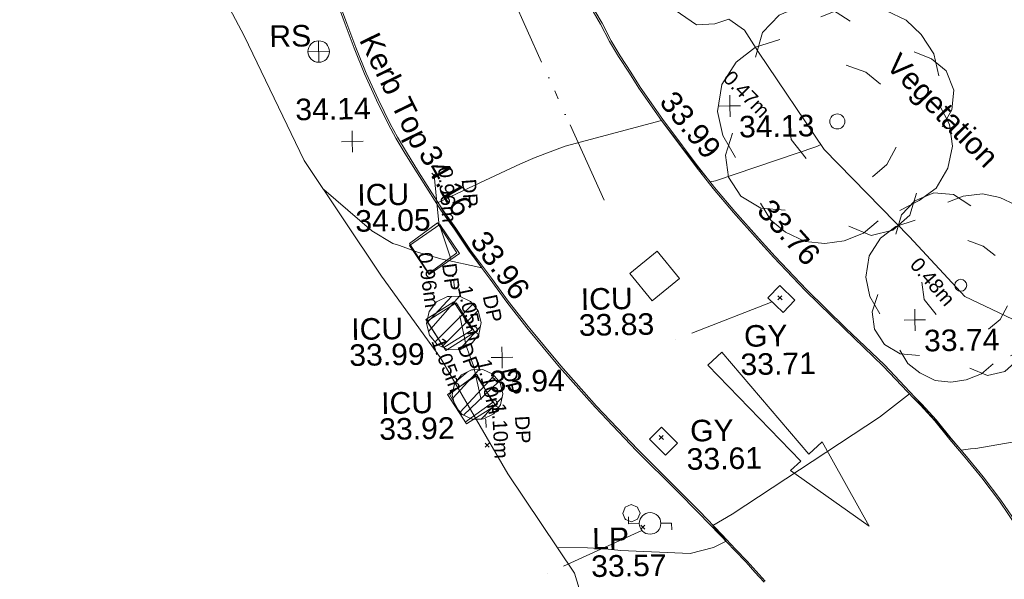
# Model space of a CAD drawing. Header units: millimetres. Extents: x -287732 to 520720, y -88450 to 287754.
# Tile 375 of 383: x 382362 to 399489, y 214655 to 224394. Entities that reach past the tile are written whole.
import ezdxf

# ---------------------------------------------------------------- set-up
doc = ezdxf.new("R2010")
doc.units = ezdxf.units.MM
for name, pattern in [('IMPORT-HIDDEN2 _3_', [4762.5, 3175, -1587.5]), ('IMPORT-UG_DRAINAGE_SURFACE_QLB4 _2_', [2700, 1500, -300.0000000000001, 0, -250, 150, -300.0000000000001, 0, -200]), ('IMPORT-UG_ELEC_LV-MV_QLB4 _2_', [3150, 1500, -300.0000000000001, 0, -700, 150, -300.0000000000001, 0, -200]), ('IMPORT-UG_ELEC_QLB2 _2_', [2500, 1500, -300.0000000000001, 0, -50, 150, -300.0000000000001, 0, -200]), ('IMPORT-UG_ELEC_STREET LIGHTING_QLB2 _2_', [2700, 1500, -300.0000000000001, 0, -250, 150, -300.0000000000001, 0, -200]), ('IMPORT-UG_UNIDENTIFIED_QLA _2_', [2350, 1500, -300.0000000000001, 0, -50, 150, -300.0000000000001, 0, -50]), ('IMPORT-UG_WATER_QLB2 _2_', [2500, 1500, -300.0000000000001, 0, -50, 150, -300.0000000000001, 0, -200])]:
    doc.linetypes.add(name, pattern=pattern)
for name, color, linetype, lineweight, true_color in [('00_TOPO_FURN_LAMP_POST', 7, 'Continuous', 9, 0x666666), ('00_TOPO_FURN_SIGN', 7, 'Continuous', 9, 0x666666), ('00_TOPO_KERB_BOTTOM', 1, 'Continuous', 9, 0xff0000), ('00_TOPO_KERB_TOP', 7, 'Continuous', 9, 0xa500a5), ('00_TOPO_LEVEL_SPOT', 7, 'Continuous', 9, 0x666666), ('00_TOPO_ROAD_MARKING_ARROWS', 7, 'Continuous', 9, 0x999999), ('00_TOPO_SERV_GULLY', 7, 'Continuous', 9, 0x5252a5), ('00_TOPO_SERV_IC', 5, 'Continuous', 9, 0x0000ff), ('00_TOPO_TREE', 7, 'Continuous', 9, 0x666666), ('00_TOPO_VEGETATION', 7, 'Continuous', 9, 0x52a552), ('00_UAV_VEGETATION', 7, 'Continuous', 9, 0x52a552), ('01_DTM_CONTOUR_MNR', 7, 'Continuous', 9, 0xa5a552), ('12333-PUM-2D-U-0001-C01 - Rev2_REVIT IMPORT_dwg', 7, 'Continuous', 9, 0x767676), ('PUM-CHAMBER EXTENTS', 6, 'IMPORT-HIDDEN2 _3_', 9, 0xff00ff), ('PUM-ELECTRIC-LV-MV-QLB4', 1, 'IMPORT-UG_ELEC_LV-MV_QLB4 _2_', 9, 0xff0000), ('PUM-ELECTRIC-QLB2', 1, 'IMPORT-UG_ELEC_QLB2 _2_', 9, 0xff0000), ('PUM-SURFACE-QLB4', 4, 'IMPORT-UG_DRAINAGE_SURFACE_QLB4 _2_', 9, 0x00ffff), ('PUM-UNIDENTIFIED UTILITIES-QLA', 7, 'IMPORT-UG_UNIDENTIFIED_QLA _2_', 9, 0x52a500), ('PUM-WATER-MH', 5, 'Continuous', 9, 0x0000ff), ('PUM-WATER-QLB2', 5, 'IMPORT-UG_WATER_QLB2 _2_', 9, 0x0000ff)]:
    doc.layers.add(name, color=color, linetype=linetype, lineweight=lineweight, true_color=true_color)
doc.layers.add('GEN-TEXT', color=7, linetype='Continuous', lineweight=9)
doc.styles.add('Arial_1', font='arial.ttf', dxfattribs={"height": 250})
doc.styles.add('Swis721 Lt BT_2', font='swissl.ttf', dxfattribs={"height": 375})
pattern_1 = [(45, (-533641079.65, -725615854.3560001), (-265.1650429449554, 265.1650429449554), []), (45, (-533640902.873, -725615854.3560001), (-265.1650429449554, 265.1650429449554), [])]

# ---------------------------------------------------------------- blocks, each defined once
blk = doc.blocks.new('12333-PUM-2D-U-0001-C01 - Rev2_REVIT IMPORT_dwg_CONIFEROUS_TREE_2-2077565-Site Location Plan Proposed')
at = {"layer": '00_TOPO_TREE', "color": 254, "true_color": 0xcccccc, "flags": 128}
for points in [[(534300967.6832744, 725772235.618921), (534301095.0001348, 725772660.0084562), (534301392.0728095, 725772957.0811309), (534301816.4623446, 725773126.8369448), (534302240.8518797, 725773084.3979913), (534302622.8024614, 725772829.7642703)], [(534302113.5350193, 725772914.6421773), (534302453.0466473, 725773041.9590378), (534302877.4361825, 725773084.3979913), (534303259.3867642, 725772999.5200845), (534303598.8983923, 725772829.7642703), (534303853.5321134, 725772575.1305492), (534304065.7268809, 725772235.618921), (534304150.604788, 725771853.6683394)], [(534300585.7326927, 725770495.6218269), (534300373.5379251, 725770877.5724086), (534300288.660018, 725771301.9619437), (534300373.5379251, 725771768.7904325), (534300628.1716462, 725772150.741014), (534300967.6832744, 725772405.3747351), (534301392.0728095, 725772532.6915956)], [(534303726.2152529, 725772278.0578746), (534304023.2879276, 725772150.741014), (534304277.9216486, 725771938.5462465), (534304405.2385091, 725771599.0346183), (534304362.7995555, 725771259.5229902), (534304193.0437415, 725770962.4503155)], [(534302537.9245544, 725772065.863107), (534302877.4361825, 725771938.5462465), (534303132.0699036, 725771726.3514789)], [(534304150.604788, 725771344.4008973), (534304320.360602, 725771004.8892692), (534304362.7995555, 725770622.9386874), (534304277.9216486, 725770240.9881058), (534304065.7268809, 725769901.4764777), (534303768.6542064, 725769689.2817101), (534303429.1425782, 725769519.525896)], [(534301816.4623446, 725770453.1828732), (534301561.8286235, 725770792.6945015), (534301519.3896699, 725771174.6450831)], [(534301434.511763, 725769561.9648495), (534301010.1222277, 725769604.403803), (534300670.6105998, 725769816.5985706), (534300458.415832, 725770156.1101987), (534300415.9768786, 725770538.0607804), (534300543.2937391, 725770920.0113621)], [(534303386.7036247, 725770622.9386874), (534303216.9478108, 725770325.8660129), (534302962.3140896, 725770113.6712452)], [(534303726.2152529, 725769816.5985706), (534303598.8983923, 725769434.6479889), (534303301.8257177, 725769180.0142678), (534302919.875136, 725769095.1363609), (534302537.9245544, 725769264.892175)], [(534303047.1919966, 725769349.770082), (534302792.5582755, 725769137.5753144), (534302453.0466473, 725769010.2584538), (534302113.5350193, 725768967.8195002), (534301774.0233911, 725769010.2584538), (534301434.511763, 725769180.0142678), (534301179.8780419, 725769392.2090355), (534301010.1222277, 725769689.2817101)]]:
    blk.add_lwpolyline(points, dxfattribs=at)
at = {"layer": '00_TOPO_TREE', "color": 254, "true_color": 0xcccccc}
blk.add_circle((534302368.1687403, 725771089.7671762), 130.919713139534, dxfattribs=at)
blk = doc.blocks.new('12333-PUM-2D-U-0001-C01 - Rev2_REVIT IMPORT_dwg_CONIFEROUS_TREE_2-2077566-Site Location Plan Proposed')
at = {"layer": '00_TOPO_TREE', "color": 254, "true_color": 0xcccccc, "flags": 128}
for points in [[(534303354.899756, 725769111.5808617), (534303455.8629264, 725769448.1247629), (534303691.4436573, 725769683.7054938), (534304027.9875585, 725769818.3230543), (534304364.5314599, 725769784.6686642), (534304667.4209711, 725769582.7423234)], [(534304263.5682895, 725769650.0511037), (534304532.8034106, 725769751.0142741), (534304869.347312, 725769784.6686642), (534305172.2368231, 725769717.3598839), (534305441.4719441, 725769582.7423234), (534305643.3982849, 725769380.8159826), (534305811.6702356, 725769111.5808617), (534305878.9790159, 725768808.6913503)], [(534303052.0102447, 725767731.7508662), (534302883.738294, 725768034.6403773), (534302816.4295138, 725768371.1842787), (534302883.738294, 725768741.3825701), (534303085.6646349, 725769044.2720813), (534303354.899756, 725769246.1984221), (534303691.4436573, 725769347.1615925)], [(534305542.4351145, 725769145.2352517), (534305778.0158455, 725769044.2720813), (534305979.9421863, 725768876.0001308), (534306080.9053567, 725768606.7650096), (534306047.2509665, 725768337.5298886), (534305912.633406, 725768101.9491576)], [(534304600.1121908, 725768976.9633011), (534304869.347312, 725768876.0001308), (534305071.2736527, 725768707.72818)], [(534304027.9875585, 725767698.096476), (534303826.0612178, 725767967.331597), (534303792.4068276, 725768270.2211082)], [(534305878.9790159, 725768404.8386687), (534306013.5965765, 725768135.6035477), (534306047.2509665, 725767832.7140365), (534305979.9421863, 725767529.8245252), (534305811.6702356, 725767260.5894043), (534305576.0895047, 725767092.3174536), (534305306.8543836, 725766957.6998931)], [(534303725.0980473, 725766991.3542832), (534303388.5541461, 725767025.0086734), (534303119.319025, 725767193.280624), (534302951.0470743, 725767462.515745), (534302917.3926842, 725767765.4052563), (534303018.3558546, 725768068.2947674)], [(534305273.1999934, 725767832.7140365), (534305138.582433, 725767597.1333057), (534304936.656092, 725767428.861355)], [(534305003.9648725, 725766823.0823326), (534304802.0385317, 725766654.8103818), (534304532.8034106, 725766553.8472114), (534304263.5682895, 725766520.1928213), (534303994.3331686, 725766553.8472114), (534303725.0980473, 725766688.4647721), (534303523.1717066, 725766856.7367227), (534303388.5541461, 725767092.3174536)], [(534305542.4351145, 725767193.280624), (534305441.4719441, 725766890.3911128), (534305205.8912133, 725766688.4647721), (534304903.0017021, 725766621.1559917), (534304600.1121908, 725766755.7735522)]]:
    blk.add_lwpolyline(points, dxfattribs=at)
at = {"layer": '00_TOPO_TREE', "color": 254, "true_color": 0xcccccc}
blk.add_circle((534304465.4946303, 725768202.912328), 103.82025796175, dxfattribs=at)
blk = doc.blocks.new('12333-PUM-2D-U-0001-C01 - Rev2_REVIT IMPORT_dwg_MSL_Lamp_Post_SYM-2077199-Site Location Plan Proposed')
at = {"layer": '00_TOPO_FURN_LAMP_POST', "color": 254, "true_color": 0xcccccc, "flags": 128}
for points in [[(-500.1060478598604, 0), (-1000.212095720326, 0), (-1000.212095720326, 316.7338303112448)], [(500.1060478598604, 0), (1000.21209571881, 0), (1000.21209571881, -316.7338303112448)]]:
    blk.add_lwpolyline(points, dxfattribs=at)
at = {"layer": '00_TOPO_FURN_LAMP_POST', "color": 254, "true_color": 0xcccccc}
blk.add_circle((0, 0), 500.1060478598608, dxfattribs=at)
blk = doc.blocks.new('12333-PUM-2D-U-0001-C01 - Rev2_REVIT IMPORT_dwg_MSL_RoadSign_SYM-2077193-Site Location Plan Proposed')
at = {"layer": '00_TOPO_FURN_SIGN', "color": 254, "true_color": 0xcccccc}
for p, q in [((-0.2287617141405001, -500.0000000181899), (-0.2287617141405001, 499.9999999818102)), ((-500.2287617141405, 0), (499.7712382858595, 0))]:
    blk.add_line(p, q, dxfattribs=at)
blk.add_circle((-0.2287617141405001, 0), 500.0000000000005, dxfattribs=at)
blk = doc.blocks.new('12333-PUM-2D-U-0001-C01 - Rev2_REVIT IMPORT_dwg_MM-2077200-Site Location Plan Proposed')
at = {"layer": '00_TOPO_LEVEL_SPOT', "color": 254, "true_color": 0xcccccc, "flags": 128}
for points in [[(500.0000000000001, 0), (0, 0), (0, 500.0000000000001)], [(0, -500.0000000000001), (0, 0), (-500.0000000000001, 0)]]:
    blk.add_lwpolyline(points, dxfattribs=at)
blk = doc.blocks.new('12333-PUM-2D-U-0001-C01 - Rev2_REVIT IMPORT_dwg_MGS62954_T2_Galway_ITM_3d_Rev1-2077680-Site Location Plan Proposed')
at = {"layer": '00_TOPO_KERB_BOTTOM', "color": 254, "true_color": 0xcccccc, "flags": 128}
for points in [[(534298157.7683917, 725773077.1463192), (534298281.3470544, 725772854.9362391), (534298431.9646648, 725772549.2844387), (534298584.6286666, 725772284.4243224), (534298766.8435144, 725771994.6579129), (534298924.6884372, 725771731.9589158), (534299312.8536321, 725771160.9818487), (534299643.1751086, 725770693.5692497), (534299899.9344017, 725770340.6695306), (534300189.2189555, 725769961.0561808), (534300535.2865772, 725769535.453897), (534300952.2609178, 725769051.7445234), (534301225.6147087, 725768741.1683942), (534301757.2572751, 725768156.1444902), (534302427.8488191, 725767477.8012882), (534303094.4214972, 725766820.5449233), (534303613.3684136, 725766248.9500827), (534303728.7610493, 725766127.0005077), (534303972.9153553, 725765849.5300646), (534304229.0819321, 725765520.1944197), (534304489.1960394, 725765202.3918555), (534304774.02004, 725764844.6319028), (534305075.2955441, 725764432.5879418), (534305381.5812747, 725763964.6095601)], [(534300976.8324731, 725763113.9933801), (534300822.8859427, 725763292.032983), (534300669.6902131, 725763467.0763674), (534300470.7221055, 725763680.735655), (534300235.8974161, 725763939.2022393), (534299854.5632889, 725764348.267942), (534299319.5145779, 725764908.25689), (534298797.9482232, 725765442.0058659), (534298091.3624105, 725766209.406387), (534297484.3202537, 725766920.8645201), (534296930.7591793, 725767613.4588892), (534296591.8012927, 725768064.4794225), (534296305.9432613, 725768468.9720283), (534295951.4082279, 725768960.9208769), (534295703.3710369, 725769347.3470248), (534295472.9981896, 725769680.4571291), (534295257.839805, 725770034.7525027), (534295069.6773411, 725770342.0088544), (534294863.7700841, 725770687.0167522), (534294714.2662696, 725770949.4531237), (534294591.3292308, 725771185.350355), (534294389.1715266, 725771615.1592406), (534294189.24497, 725772072.7793496), (534294018.1240757, 725772521.9359702), (534293865.8120781, 725772942.6152598), (534293715.0945777, 725773388.8118621)]]:
    blk.add_lwpolyline(points, dxfattribs=at)
at = {"layer": '00_TOPO_KERB_TOP', "color": 254, "true_color": 0xcccccc, "flags": 128}
for points in [[(534298183.9090496, 725773091.1512016), (534298307.6195176, 725772868.704119), (534298458.1365069, 725772563.2565112), (534298610.0340037, 725772299.7262214), (534298792.1054259, 725772010.1878937), (534298949.6775875, 725771747.9428493), (534299337.2245072, 725771177.8752431), (534299667.2727403, 725770710.8492895), (534299923.718366, 725770358.3806869), (534300212.5203051, 725769979.4006476), (534300558.0241389, 725769554.4917237), (534300974.6204697, 725769071.2208588), (534301247.717705, 725768760.93622), (534301778.7827611, 725768176.5478137), (534302448.8029927, 725767498.7825278), (534303115.8244225, 725766841.0836833), (534303635.1168585, 725766269.1082696), (534303750.6679213, 725766146.9912653), (534303995.7695755, 725765868.4442033), (534304252.2613539, 725765538.6904694), (534304512.2693097, 725765221.0175986), (534304797.5972286, 725764862.6246876), (534305099.6854377, 725764449.4692186), (534305406.5472574, 725763980.6106218)], [(534300953.6271176, 725763094.3372487), (534300799.9424383, 725763272.07402), (534300647.1158046, 725763446.6956708), (534300448.3401656, 725763660.1482785), (534300213.520771, 725763918.6090349), (534299832.4470726, 725764327.3953696), (534299478.024707, 725764698.3384328), (534298775.8829132, 725765421.0754511), (534298068.6019996, 725766189.2308993), (534297460.8701646, 725766901.4973408), (534296906.721546, 725767594.8268228), (534296567.2239835, 725768046.5654536), (534296281.1902903, 725768451.3066231), (534295926.258911, 725768943.8054368), (534295678.062193, 725769330.4801177), (534295447.4740214, 725769663.9015726), (534295231.8769244, 725770018.9193616), (534295043.6534594, 725770326.2753237), (534294837.4994928, 725770671.6965959), (534294687.5617061, 725770934.8947546), (534294564.0752109, 725771171.8463084), (534294361.4739786, 725771602.598182), (534294161.0869406, 725772061.2723055), (534293989.6167706, 725772511.3457017), (534293837.1067438, 725772932.5719397), (534293686.2137924, 725773379.287962)]]:
    blk.add_lwpolyline(points, dxfattribs=at)
at = {"layer": '00_TOPO_ROAD_MARKING_ARROWS', "color": 254, "true_color": 0xcccccc, "flags": 128}
blk.add_lwpolyline([(534300290.0000001, 725767110.0000001), (534300040.0000001, 725766890.0000001), (534301630.0000001, 725765190.0000001), (534301450.0000001, 725765030), (534302800.0000001, 725764040), (534302010.0000001, 725765520), (534301770, 725765310.0000002)], close=True, dxfattribs=at)
at = {"layer": '00_TOPO_SERV_GULLY', "color": 254, "true_color": 0xcccccc, "flags": 128}
for points in [[(534301106.7768721, 725768040.8531762), (534301367.1491095, 725767780.345884), (534301577.4156814, 725767990.5034474), (534301317.0434441, 725768251.0107397)], [(534299006.3251016, 725765619.8411889), (534299279.7159508, 725765335.1439339), (534299490.8534713, 725765537.8963841), (534299217.4626221, 725765822.5936391)]]:
    blk.add_lwpolyline(points, close=True, dxfattribs=at)
at = {"layer": '00_TOPO_SERV_IC', "color": 254, "true_color": 0xcccccc, "flags": 128}
for points in [[(534295423.2831919, 725769414.8838092), (534295757.8792826, 725768905.3118211), (534295222.1368701, 725768553.5617557), (534294887.5407795, 725769063.1337438)], [(534298715.729946, 725768509.1053159), (534299096.6468058, 725768026.1346134), (534299576.7856432, 725768404.5688337), (534299195.8687833, 725768887.5395365)], [(534295174.9902367, 725767741.9572295), (534295491.534967, 725767223.534887), (534295998.5381907, 725767533.1071906), (534295681.9934604, 725768051.5295331)], [(534296015.1127334, 725766773.8181827), (534296336.8584267, 725766252.8035982), (534295828.7828768, 725765939.0482353), (534295507.0371835, 725766460.06282)]]:
    blk.add_lwpolyline(points, close=True, dxfattribs=at)
at = {"layer": '00_TOPO_VEGETATION', "color": 254, "true_color": 0xcccccc, "flags": 128}
for points in [[(534308687.5529887, 725762515.1113672), (534308418.8420036, 725763066.9762155), (534307966.452542, 725764068.0910374), (534307093.8708333, 725765848.5614927), (534306539.6747267, 725766892.1014066), (534305703.6236816, 725767423.7688498), (534304531.5312682, 725768007.4267236), (534303588.8454209, 725769062.4690844), (534302132.1783408, 725770604.9992353), (534301018.4203289, 725772321.0197883), (534300780.3578147, 725772708.144789), (534300513.6962067, 725772902.5427778), (534300266.3872811, 725772827.9572277), (534299946.8025099, 725772814.9872029), (534299584.2660108, 725773075.6117607), (534299324.8712946, 725773468.4661694), (534299157.9603158, 725774228.5810939), (534299355.7081239, 725774565.0941967), (534299612.608409, 725774876.9942682), (534300142.8727223, 725774816.4808673)], [(534286971.5933529, 725754987.1176013), (534289081.0186739, 725755787.1771959), (534291589.8454896, 725756547.0366079), (534293131.9251133, 725756838.63427), (534294294.2859866, 725756959.1679665), (534294889.9331006, 725757058.341475), (534295918.9935099, 725757642.6293997), (534296628.2006357, 725758589.3687748), (534297487.8549675, 725760106.7636003), (534297804.6353824, 725761442.2167597), (534297910.7562999, 725762428.7291965), (534297658.0713825, 725763309.6833917), (534296528.4362803, 725765056.1078361), (534295394.5968618, 725767094.5456265), (534294396.4093101, 725768536.4746294), (534293085.9787994, 725770574.5606006), (534292078.0238906, 725772761.9743853), (534291547.8933019, 725773810.9074719), (534291098.9974094, 725774141.006477), (534290791.1764703, 725774371.1532617), (534290430.8433282, 725774484.5843245), (534288287.0958166, 725773937.6969005), (534285749.2630807, 725773621.7273227)]]:
    blk.add_lwpolyline(points, dxfattribs=at)
at = {"layer": '01_DTM_CONTOUR_MNR', "color": 254, "true_color": 0xcccccc, "flags": 128}
for points in [[(534302075.439151, 725770692.4200349), (534302004.4655623, 725770660.8418442), (534300233.7263954, 725770095.359371), (534300140.0000001, 725770080.0000001), (534299915.4306222, 725770355.4306221), (534299790.0000001, 725770513.214286), (534299651.3355705, 725770697.557047), (534299555.1848152, 725770828.5314685), (534299310.0000002, 725771160), (534297630.0000001, 725770740), (534297103.1390553, 725770554.2727878), (534296847.4977489, 725770451.3340465), (534296130.6695114, 725770129.3894138), (534295400.0000001, 725769800.0000001), (534295460.0000001, 725769694.1666667), (534295468.7726099, 725769678.7726098), (534295616.6666667, 725769453.3333333), (534295690.4680851, 725769340.4680852), (534295809.8076923, 725769152.1153848), (534295937.3396228, 725768947.3396229), (534296018.2142858, 725768830.8928573), (534296140.0000001, 725768650), (534295451.5684056, 725768814.9198447), (534295047.6095119, 725768939.6964958), (534294844.7297298, 725769014.3783785), (534294696.2513393, 725769068.2554003), (534294601.1132173, 725769102.4885296), (534294242.368687, 725769328.1565658), (534293420.0000001, 725770060.0000001), (534293418.9832827, 725770056.6454878)], [(534307012.9468597, 725766000.9396768), (534305313.4375001, 725765459.010417), (534304679.2445878, 725765359.2307694), (534304582.7976055, 725765354.5838084), (534304420.0000001, 725765330), (534304246.3333333, 725765536.3333336), (534304203.3333334, 725765591.6666669), (534303980.4482759, 725765856.9655173), (534303896.6666667, 725765950.0000004), (534303734.1052632, 725766134.1052632), (534303614.3636365, 725766252.9090911), (534303594.6875001, 725766268.4375001), (534303540.0000001, 725766330.0000001), (534303010.9139587, 725765934.2363373), (534300419.7040672, 725764287.1229627), (534300080.0000001, 725764100), (534300223.269231, 725763928.8461541), (534300310.0000002, 725763820.0000002), (534300088.0361712, 725763714.4993023), (534299677.6785222, 725763616.2650745), (534298471.6329684, 725763691.504898), (534298198.5542652, 725763721.3134223), (534297892.2301078, 725763747.5049353), (534297366.74389, 725763760.077907)]]:
    blk.add_lwpolyline(points, dxfattribs=at)
for name in ['12333-PUM-2D-U-0001-C01 - Rev2_REVIT IMPORT_dwg_CONIFEROUS_TREE_2-2077565-Site Location Plan Proposed', '12333-PUM-2D-U-0001-C01 - Rev2_REVIT IMPORT_dwg_CONIFEROUS_TREE_2-2077566-Site Location Plan Proposed']:
    blk.add_blockref(name, (0, 0))
at = {"xscale": 0.375, "yscale": 0.375, "zscale": 0.375}
for name, p in [('12333-PUM-2D-U-0001-C01 - Rev2_REVIT IMPORT_dwg_MSL_RoadSign_SYM-2077193-Site Location Plan Proposed', (534293370.3927324, 725772463.6076975)), ('12333-PUM-2D-U-0001-C01 - Rev2_REVIT IMPORT_dwg_MM-2077200-Site Location Plan Proposed', (534300504.7612499, 725771392.3697405)), ('12333-PUM-2D-U-0001-C01 - Rev2_REVIT IMPORT_dwg_MM-2077200-Site Location Plan Proposed', (534293926.2292839, 725770888.4534252)), ('12333-PUM-2D-U-0001-C01 - Rev2_REVIT IMPORT_dwg_MM-2077200-Site Location Plan Proposed', (534303657.1790919, 725767613.3504343)), ('12333-PUM-2D-U-0001-C01 - Rev2_REVIT IMPORT_dwg_MM-2077200-Site Location Plan Proposed', (534296465.4230501, 725767085.1813961)), ('12333-PUM-2D-U-0001-C01 - Rev2_REVIT IMPORT_dwg_MSL_Lamp_Post_SYM-2077199-Site Location Plan Proposed', (534298989.9068163, 725764152.5938201))]:
    blk.add_blockref(name, p, dxfattribs=at)
at = {"layer": '00_TOPO_FURN_LAMP_POST', "char_height": 375, "attachment_point": 1, "line_spacing_factor": 1.005061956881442, "style": 'Swis721 Lt BT_2'}
for s, insert, width in [('LP', (534297977.4757509, 725764090.3982427), 707.5855621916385), ('33.57', (534297952.7045589, 725763611.942863), 1495.902363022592)]:
    blk.add_mtext(s, dxfattribs=dict(at, insert=insert, width=width))
at = {"layer": '00_TOPO_FURN_SIGN', "insert": (534292516.6161522, 725772931.1084347), "char_height": 375, "width": 783.5679044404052, "attachment_point": 1, "line_spacing_factor": 1.005061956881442, "style": 'Swis721 Lt BT_2'}
blk.add_mtext('RS', dxfattribs=at)
at = {"layer": '00_TOPO_KERB_BOTTOM', "color": 251, "true_color": 0x666666, "char_height": 375, "width": 1495.902363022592, "attachment_point": 1, "line_spacing_factor": 1.005061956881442, "style": 'Swis721 Lt BT_2'}
for s, insert, rotation in [('33.76', (534301207.6320928, 725769795.0542073), 310.91807491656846), ('33.96', (534296237.8208304, 725769333.87304), 305.47879820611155)]:
    blk.add_mtext(s, dxfattribs=dict(at, insert=insert, rotation=rotation))
at = {"layer": '00_TOPO_KERB_TOP', "color": 251, "true_color": 0x666666, "char_height": 375, "attachment_point": 1, "line_spacing_factor": 1.005061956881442, "style": 'Swis721 Lt BT_2'}
for s, insert, width, rotation in [('Kerb Top', (534294410.4422095, 725772815.1703374), 2493.170605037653, 295.15549389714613), ('33.99', (534299558.5343481, 725771707.5836086), 1495.902363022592, 308.0555190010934), ('34.16', (534295392.7847018, 725770839.3611094), 1495.902363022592, 299.0221627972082)]:
    blk.add_mtext(s, dxfattribs=dict(at, insert=insert, width=width, rotation=rotation))
at = {"layer": '00_TOPO_LEVEL_SPOT', "char_height": 375, "width": 1495.902363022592, "attachment_point": 1, "line_spacing_factor": 1.005061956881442, "style": 'Swis721 Lt BT_2'}
for s, insert in [('34.14', (534292945.8553404, 725771648.8482189)), ('34.13', (534300657.6269377, 725771215.4039226)), ('33.74', (534303810.0269378, 725767436.4039227)), ('33.94', (534296239.3894696, 725766856.8619329))]:
    blk.add_mtext(s, dxfattribs=dict(at, insert=insert))
at = {"layer": '00_TOPO_SERV_GULLY', "color": 251, "true_color": 0x666666, "char_height": 375, "attachment_point": 1, "line_spacing_factor": 1.005061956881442, "style": 'Swis721 Lt BT_2'}
for s, insert, width in [('GY', (534300680.5594935, 725767571.2649809), 821.5590755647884), ('33.71', (534300610.2528989, 725767079.447088), 1495.902363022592), ('GY', (534299715.2960122, 725765940.1716769), 821.5590755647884), ('33.61', (534299644.9894176, 725765448.353784), 1495.902363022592)]:
    blk.add_mtext(s, dxfattribs=dict(at, insert=insert, width=width))
at = {"layer": '00_TOPO_SERV_IC', "color": 251, "true_color": 0x666666, "char_height": 375, "attachment_point": 1, "line_spacing_factor": 1.005061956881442, "style": 'Swis721 Lt BT_2'}
for s, insert, width in [('ICU', (534293997.4363596, 725770143.1070995), 1021.012723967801), ('34.05', (534293955.3714385, 725769691.1649016), 1495.902363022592), ('ICU', (534297853.4422925, 725768263.0643431), 1021.012723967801), ('ICU', (534293851.7528633, 725767809.8836391), 1021.012723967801), ('33.83', (534297811.3773715, 725767811.1221452), 1495.902363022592), ('33.99', (534293809.6879423, 725767357.9414412), 1495.902363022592), ('ICU', (534294349.8985785, 725766513.8908151), 1021.012723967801), ('33.92', (534294307.8336575, 725766061.9486172), 1495.902363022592)]:
    blk.add_mtext(s, dxfattribs=dict(at, insert=insert, width=width))
at = {"layer": '00_UAV_VEGETATION', "color": 251, "true_color": 0x666666, "insert": (534303483.7739791, 725772292.8306737), "char_height": 375, "width": 2877.831212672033, "attachment_point": 1, "rotation": 313.21425196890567, "line_spacing_factor": 1.005061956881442, "style": 'Swis721 Lt BT_2'}
blk.add_mtext('Vegetation', dxfattribs=at)
blk = doc.blocks.new('12333-PUM-2D-U-0001-C01 - Rev2_REVIT IMPORT_dwg-1620468-Site Location Plan Proposed')
at = {"layer": 'PUM-CHAMBER EXTENTS', "true_color": 0xffaaff}
h = blk.add_hatch(dxfattribs=at)
h.set_pattern_fill('FP_3', color=211, style=0, pattern_type=2)
h.set_pattern_definition(pattern_1)
h.paths.add_polyline_path([(654453.676369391, 151382.6567247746), (654665.0239363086, 151382.6567247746), (654855.4415145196, 151474.3569974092), (654987.2145672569, 151639.5951790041), (655034.2438252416, 151845.6438212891), (654987.2145672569, 152051.6924635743), (654855.4415145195, 152216.9306451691), (654665.0239363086, 152308.6309178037), (654453.676369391, 152308.6309178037), (654263.2587911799, 152216.930645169), (654131.4857384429, 152051.6924635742), (654084.4564804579, 151845.6438212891), (654131.4857384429, 151639.5951790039), (654263.2587911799, 151474.3569974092), (654445.727802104, 151386.4845530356)])
h = blk.add_hatch(dxfattribs=at)
h.set_pattern_fill('FP_3', color=211, style=0, pattern_type=2)
h.set_pattern_definition(pattern_1)
h.paths.add_polyline_path([(654850.1157291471, 150165.7506894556), (655046.5845767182, 150165.7506894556), (655223.5968918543, 150250.9953276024), (655346.0932146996, 150404.6008579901), (655389.8116461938, 150596.143821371), (655346.0932146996, 150787.686784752), (655223.5968918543, 150941.2923151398), (655019.9462616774, 151026.5369532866), (654847.603670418, 151025.3272095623), (654656.9666919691, 150921.0575057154), (654550.6070911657, 150787.686784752), (654506.8886596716, 150596.1438213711), (654550.6070911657, 150404.6008579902), (654673.103414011, 150250.9953276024), (654842.7267353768, 150169.3090413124)])
at = {"layer": 'GEN-TEXT', "color": 253, "true_color": 0xaaaaaa}
for p, q in [((654222.994813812, 154387.2884822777), (654293.7054919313, 154457.9991603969)), ((654293.7054919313, 154387.2884822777), (654222.994813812, 154457.9991603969)), ((660201.9948138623, 152150.288482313), (660272.7054919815, 152220.9991604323)), ((660272.7054919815, 152150.288482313), (660201.9948138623, 152220.9991604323)), ((655064.9948138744, 149674.2884822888), (655135.7054919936, 149744.999160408)), ((655135.7054919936, 149674.2884822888), (655064.9948138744, 149744.999160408)), ((658095.9948138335, 149753.2884823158), (658166.7054919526, 149823.9991604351)), ((658166.7054919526, 149753.2884823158), (658095.9948138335, 149823.9991604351)), ((657746.9948137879, 148200.2884822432), (657817.705491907, 148270.9991603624)), ((657817.705491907, 148200.2884822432), (657746.9948137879, 148270.9991603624))]:
    blk.add_line(p, q, dxfattribs=at)
at = {"layer": 'PUM-CHAMBER EXTENTS', "color": 211, "linetype": 'Continuous', "true_color": 0xffaaff, "flags": 128}
for points in [[(655034.2438252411, 151845.6438212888), (654987.2145672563, 152051.692463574), (654855.4415145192, 152216.9306451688), (654665.023936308, 152308.6309178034), (654491.350152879, 152308.6309178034), (654453.6763693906, 152308.6309178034), (654263.2587911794, 152216.9306451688), (654131.4857384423, 152051.692463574), (654084.4564804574, 151845.6438212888), (654131.4857384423, 151639.5951790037), (654263.2587911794, 151474.3569974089), (654453.6763693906, 151382.6567247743), (654627.3501529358, 151382.6567247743), (654665.023936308, 151382.6567247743), (654855.4415145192, 151474.3569974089), (654987.2145672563, 151639.5951790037)], [(655389.8116461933, 150596.1438213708), (655346.0932146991, 150787.6867847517), (655223.596891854, 150941.2923151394), (655046.5845767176, 151026.5369532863), (654882.3501529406, 151026.5369532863), (654850.1157291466, 151026.5369532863), (654673.1034140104, 150941.2923151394), (654550.6070911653, 150787.6867847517), (654506.8886596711, 150596.1438213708), (654550.6070911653, 150404.6008579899), (654673.1034140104, 150250.9953276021), (654850.1157291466, 150165.7506894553), (655014.3501529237, 150165.7506894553), (655046.5845767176, 150165.7506894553), (655223.596891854, 150250.9953276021), (655346.0932146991, 150404.6008579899)]]:
    blk.add_lwpolyline(points, close=True, dxfattribs=at)
at = {"layer": 'PUM-ELECTRIC-LV-MV-QLB4', "color": 21, "true_color": 0xffaaaa}
blk.add_line((657766.299555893, 148178.0401882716), (655885.7677439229, 147364.1531562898), dxfattribs=at)
at = {"layer": 'PUM-SURFACE-QLB4', "color": 131, "true_color": 0xaaffff}
for p, q in [((654503.3494610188, 160216.5102573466), (657207.350152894, 153938.6438212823)), ((660098.7757100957, 152114.8111483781), (658262.2439615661, 151436.1444826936))]:
    blk.add_line(p, q, dxfattribs=at)
at = {"layer": 'PUM-UNIDENTIFIED UTILITIES-QLA', "color": 9, "true_color": 0xc5e1aa, "flags": 128}
blk.add_lwpolyline([(657739.459747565, 148479.6438213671), (657703.7304944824, 148565.9018689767), (657695.3472186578, 148586.1408871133), (657588.8501529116, 148630.2534160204), (657482.3530871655, 148586.1408871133), (657438.2405582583, 148479.6438213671), (657473.9698114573, 148393.3857736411), (657482.3530871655, 148373.1467556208), (657588.8501529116, 148329.0342267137), (657695.3472186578, 148373.1467556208)], close=True, dxfattribs=at)
at = {"layer": 'PUM-WATER-MH', "color": 161, "true_color": 0xaaaaff, "flags": 128}
for points in [[(653813.3501529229, 153242.643821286), (654306.3501529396, 153593.6438213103), (654631.350152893, 153062.6438213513), (654138.3501528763, 152711.6438214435)], [(654566.3501528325, 152212.6438213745), (654872.3501529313, 151721.6438213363), (654375.3501528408, 151422.6438213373), (654069.3501527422, 151913.6438213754)], [(654942.35015288, 150947.6438213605), (655209.3501528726, 150451.6438213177), (654725.350152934, 150113.6438213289), (654458.3501529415, 150609.6438213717)]]:
    blk.add_lwpolyline(points, close=True, dxfattribs=at)
at = {"layer": 'PUM-WATER-QLB2', "color": 161, "true_color": 0xaaaaff, "flags": 128}
blk.add_lwpolyline([(654258.3501528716, 154422.6438213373), (654327.3501528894, 153593.6438213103), (654520.3501528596, 152977.6438213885), (654599.3501528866, 152296.6438212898), (654763.3501528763, 151442.6438213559), (654885.3501528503, 151095.6438212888), (655085.3501529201, 150140.6438213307), (655100.3501529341, 149709.6438213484)], dxfattribs=at)
blk.add_blockref('12333-PUM-2D-U-0001-C01 - Rev2_REVIT IMPORT_dwg_MGS62954_T2_Galway_ITM_3d_Rev1-2077680-Site Location Plan Proposed', (-533641079.6498471, -725615854.3561786))
at = {"layer": 'PUM-ELECTRIC-QLB2', "char_height": 250, "width": 1160.025439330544, "attachment_point": 2, "line_spacing_factor": 0.9417779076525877, "style": 'Arial_1'}
for s, insert, rotation in [('0.47m', (659809.9269696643, 155825.1888459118), 313.32284421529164), ('0.48m', (662994.6179603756, 152498.3782147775), 309.6802455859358)]:
    blk.add_mtext(s, dxfattribs=dict(at, insert=insert, rotation=rotation))
at = {"layer": 'PUM-WATER-QLB2', "char_height": 250, "width": 1160.025439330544, "attachment_point": 2, "line_spacing_factor": 0.9417779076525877, "style": 'Arial_1'}
for s, insert, rotation in [('DP\\P0.96m', (655002.2718979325, 154112.9646473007), 273.5836441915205), ('DP\\P0.96m', (654647.1666946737, 152660.4513867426), 276.6170699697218), ('DP\\P1.05m', (655358.3420755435, 152110.8726935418), 280.8705959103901), ('DP\\P1.05m', (654924.3918634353, 151294.6170355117), 289.37091010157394), ('DP\\P1.10m', (655673.3046355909, 150834.2887061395), 281.82817162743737), ('DP\\P1.10m', (655851.596386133, 149973.325313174), 271.9932481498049)]:
    blk.add_mtext(s, dxfattribs=dict(at, insert=insert, rotation=rotation))

msp = doc.modelspace()

# ---------------------------------------------------------------- block references
at = {"layer": '12333-PUM-2D-U-0001-C01 - Rev2_REVIT IMPORT_dwg', "color": 254, "linetype": 'IMPORT-UG_ELEC_STREET LIGHTING_QLB2 _2_', "true_color": 0xffd4d4, "rotation": 0.9999999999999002}
msp.add_blockref('12333-PUM-2D-U-0001-C01 - Rev2_REVIT IMPORT_dwg-1620468-Site Location Plan Proposed', (-261895.0770586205, 55869.5817132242), dxfattribs=at)

doc.saveas('drawing.dxf')
